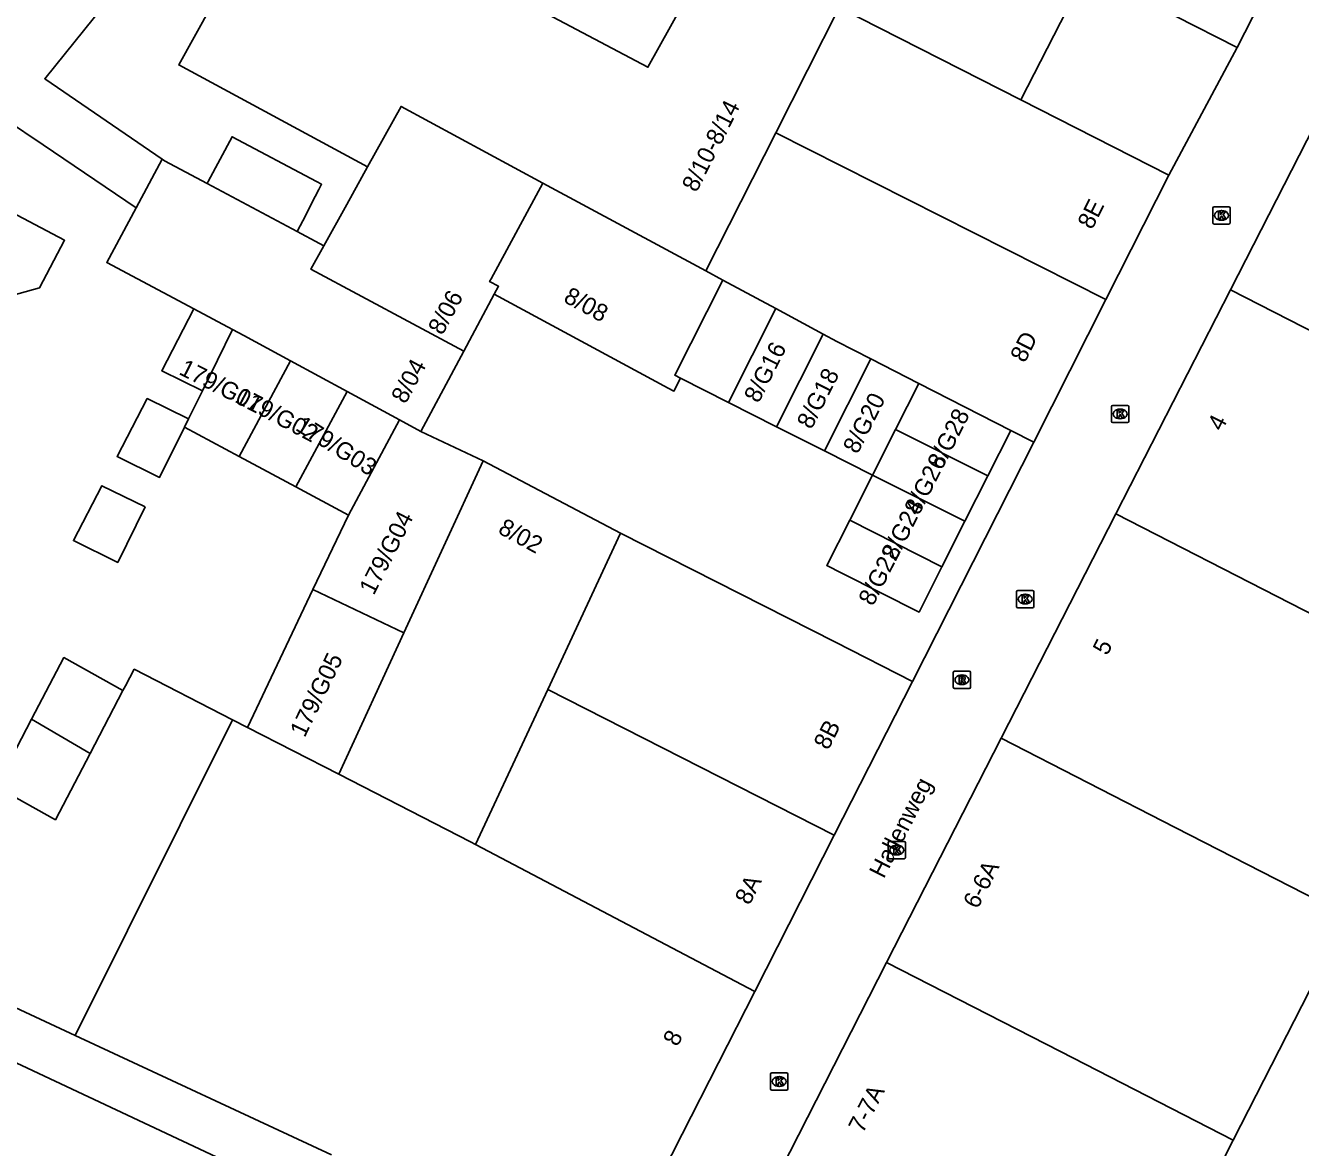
# Model space of a CAD drawing. Extents: x 160356 to 161355, y 381727 to 382845.
# Drawn here: x 160622.2 to 160696, y 382287.6 to 382352.6 of the extents above; entities that cross this region are included whole.
import ezdxf

# ---------------------------------------------------------------- set-up
doc = ezdxf.new("R2010")
doc.units = 0
for name, color, linetype in [('IMGEO_Kolk', 7, 'Continuous'), ('IMGEO_Openbare_ruimte_label', 7, 'Continuous'), ('IMGEO_Pand', 7, 'Continuous'), ('IMGEO_Pand_nummerreeks', 7, 'Continuous'), ('IMGEO_Rijbaan_lokaal_open', 7, 'Continuous'), ('IMGEO_Rioolput', 7, 'Continuous')]:
    doc.layers.add(name, color=color, linetype=linetype)

msp = doc.modelspace()

# ---------------------------------------------------------------- linework, layer by layer
at = {"layer": 'IMGEO_Kolk'}
for p, q in [((160690.913, 382341.181), (160690.913, 382342.033)), ((160690.988, 382342.107), (160691.84, 382342.107)), ((160691.401, 382341.887), (160691.426, 382341.887)), ((160691.914, 382342.033), (160691.914, 382341.181)), ((160691.84, 382341.107), (160690.988, 382341.107)), ((160691.424, 382341.327), (160691.399, 382341.327)), ((160685.043, 382329.685), (160685.043, 382330.537)), ((160685.118, 382330.611), (160685.97, 382330.611)), ((160685.531, 382330.391), (160685.556, 382330.391)), ((160686.044, 382330.537), (160686.044, 382329.685)), ((160685.97, 382329.611), (160685.118, 382329.611)), ((160685.554, 382329.831), (160685.529, 382329.831)), ((160679.547, 382318.968), (160679.547, 382319.82)), ((160679.622, 382319.894), (160680.474, 382319.894)), ((160680.035, 382319.674), (160680.06, 382319.674)), ((160680.548, 382319.82), (160680.548, 382318.968)), ((160680.474, 382318.894), (160679.622, 382318.894)), ((160680.058, 382319.114), (160680.033, 382319.114)), ((160672.115, 382304.442), (160672.115, 382305.294)), ((160672.19, 382305.368), (160673.042, 382305.368)), ((160673.116, 382305.294), (160673.116, 382304.442)), ((160672.626, 382304.588), (160672.601, 382304.588)), ((160672.603, 382305.148), (160672.628, 382305.148)), ((160673.042, 382304.368), (160672.19, 382304.368)), ((160665.386, 382291.97), (160666.238, 382291.97)), ((160665.311, 382291.044), (160665.311, 382291.896)), ((160665.799, 382291.75), (160665.824, 382291.75)), ((160666.312, 382291.896), (160666.312, 382291.044)), ((160666.238, 382290.97), (160665.386, 382290.97)), ((160665.822, 382291.19), (160665.797, 382291.19))]:
    msp.add_line(p, q, dxfattribs=at)
for points in [[(160690.913, 382341.181), (160690.913, 382342.033)], [(160690.988, 382342.107), (160691.84, 382342.107)], [(160691.234, 382341.807), (160691.357, 382341.807), (160691.357, 382341.656), (160691.487, 382341.807), (160691.651, 382341.807), (160691.505, 382341.656), (160691.658, 382341.407), (160691.506, 382341.407), (160691.421, 382341.571), (160691.357, 382341.504), (160691.357, 382341.407), (160691.234, 382341.407), (160691.234, 382341.807)], [(160691.914, 382342.033), (160691.914, 382341.181)], [(160691.84, 382341.107), (160690.988, 382341.107)], [(160685.043, 382329.685), (160685.043, 382330.537)], [(160685.118, 382330.611), (160685.97, 382330.611)], [(160685.364, 382330.311), (160685.487, 382330.311), (160685.487, 382330.16), (160685.617, 382330.311), (160685.781, 382330.311), (160685.635, 382330.16), (160685.788, 382329.911), (160685.636, 382329.911), (160685.551, 382330.075), (160685.487, 382330.008), (160685.487, 382329.911), (160685.364, 382329.911), (160685.364, 382330.311)], [(160686.044, 382330.537), (160686.044, 382329.685)], [(160685.97, 382329.611), (160685.118, 382329.611)], [(160679.547, 382318.968), (160679.547, 382319.82)], [(160679.622, 382319.894), (160680.474, 382319.894)], [(160679.868, 382319.594), (160679.991, 382319.594), (160679.991, 382319.443), (160680.121, 382319.594), (160680.285, 382319.594), (160680.139, 382319.443), (160680.292, 382319.194), (160680.14, 382319.194), (160680.055, 382319.358), (160679.991, 382319.291), (160679.991, 382319.194), (160679.868, 382319.194), (160679.868, 382319.594)], [(160680.548, 382319.82), (160680.548, 382318.968)], [(160680.474, 382318.894), (160679.622, 382318.894)], [(160672.115, 382304.442), (160672.115, 382305.294)], [(160672.19, 382305.368), (160673.042, 382305.368)], [(160673.116, 382305.294), (160673.116, 382304.442)], [(160672.436, 382305.068), (160672.559, 382305.068), (160672.559, 382304.917), (160672.689, 382305.068), (160672.853, 382305.068), (160672.707, 382304.917), (160672.86, 382304.668), (160672.708, 382304.668), (160672.623, 382304.832), (160672.559, 382304.765), (160672.559, 382304.668), (160672.436, 382304.668), (160672.436, 382305.068)], [(160673.042, 382304.368), (160672.19, 382304.368)], [(160665.386, 382291.97), (160666.238, 382291.97)], [(160665.311, 382291.044), (160665.311, 382291.896)], [(160665.632, 382291.67), (160665.755, 382291.67), (160665.755, 382291.519), (160665.885, 382291.67), (160666.049, 382291.67), (160665.903, 382291.519), (160666.056, 382291.27), (160665.904, 382291.27), (160665.819, 382291.434), (160665.755, 382291.367), (160665.755, 382291.27), (160665.632, 382291.27), (160665.632, 382291.67)], [(160666.312, 382291.896), (160666.312, 382291.044)], [(160666.238, 382290.97), (160665.386, 382290.97)]]:
    msp.add_lwpolyline(points, dxfattribs=at)
for centre, start, end in [((160690.99, 382342.031), 91.55205, 178.44795), ((160690.99, 382342.031), 91.55205, 178.44795), ((160691.838, 382342.031), 1.55205, 88.44795), ((160691.838, 382342.031), 1.55205, 88.44795), ((160690.99, 382341.183), 181.55205, 268.44795), ((160690.99, 382341.183), 181.55205, 268.44795), ((160691.838, 382341.183), 271.55205, 358.44795), ((160691.838, 382341.183), 271.55205, 358.44795), ((160685.12, 382330.535), 91.55205, 178.44795), ((160685.12, 382330.535), 91.55205, 178.44795), ((160685.968, 382330.535), 1.55205, 88.44795), ((160685.968, 382330.535), 1.55205, 88.44795), ((160685.12, 382329.687), 181.55205, 268.44795), ((160685.12, 382329.687), 181.55205, 268.44795), ((160685.968, 382329.687), 271.55205, 358.44795), ((160685.968, 382329.687), 271.55205, 358.44795), ((160679.624, 382319.818), 91.55205, 178.44795), ((160679.624, 382319.818), 91.55205, 178.44795), ((160680.472, 382319.818), 1.55205, 88.44795), ((160680.472, 382319.818), 1.55205, 88.44795), ((160679.624, 382318.97), 181.55205, 268.44795), ((160679.624, 382318.97), 181.55205, 268.44795), ((160680.472, 382318.97), 271.55205, 358.44795), ((160680.472, 382318.97), 271.55205, 358.44795), ((160672.192, 382305.292), 91.55205, 178.44795), ((160672.192, 382305.292), 91.55205, 178.44795), ((160673.04, 382305.292), 1.55205, 88.44795), ((160673.04, 382305.292), 1.55205, 88.44795), ((160672.192, 382304.444), 181.55205, 268.44795), ((160672.192, 382304.444), 181.55205, 268.44795), ((160673.04, 382304.444), 271.55205, 358.44795), ((160673.04, 382304.444), 271.55205, 358.44795), ((160665.388, 382291.894), 91.55205, 178.44795), ((160665.388, 382291.894), 91.55205, 178.44795), ((160666.236, 382291.894), 1.55205, 88.44795), ((160666.236, 382291.894), 1.55205, 88.44795), ((160665.388, 382291.046), 181.55205, 268.44795), ((160665.388, 382291.046), 181.55205, 268.44795), ((160666.236, 382291.046), 271.55205, 358.44795), ((160666.236, 382291.046), 271.55205, 358.44795)]:
    msp.add_arc(centre, 0.0765, start, end, dxfattribs=at)
for centre, major_axis, ratio, start_param, end_param in [((160691.4, 382341.607), (-0.387, 0.002), 0.722429, 4.712389, 7.853982), ((160691.425, 382341.607), (-0.39, 0.002), 0.717154, 1.570796, 4.712389), ((160685.53, 382330.111), (-0.387, 0.002), 0.722429, 4.712389, 7.853982), ((160685.555, 382330.111), (-0.39, 0.002), 0.717154, 1.570796, 4.712389), ((160680.034, 382319.394), (-0.387, 0.002), 0.722429, 4.712389, 7.853982), ((160680.059, 382319.394), (-0.39, 0.002), 0.717154, 1.570796, 4.712389), ((160672.602, 382304.868), (-0.387, 0.002), 0.722429, 4.712389, 7.853982), ((160672.627, 382304.868), (-0.39, 0.002), 0.717154, 1.570796, 4.712389), ((160665.798, 382291.47), (-0.387, 0.002), 0.722429, 4.712389, 7.853982), ((160665.823, 382291.47), (-0.39, 0.002), 0.717154, 1.570796, 4.712389)]:
    msp.add_ellipse(centre, major_axis=major_axis, ratio=ratio, start_param=start_param, end_param=end_param, dxfattribs=at)
at = {"layer": 'IMGEO_Pand'}
for points in [[(160701.539, 382369.381), (160692.321, 382351.324)], [(160636.912, 382361.453), (160658.209, 382350.185), (160662.134, 382357.262)], [(160620.575, 382358.765), (160624.464, 382355.622), (160626.739, 382353.783), (160623.295, 382349.521), (160630.093, 382344.853)], [(160683.618, 382355.768), (160679.8, 382348.288)], [(160685.186, 382354.968), (160692.321, 382351.324)], [(160641.98, 382344.417), (160631.054, 382350.321), (160632.92, 382353.698), (160632.777, 382353.808)], [(160669.274, 382353.635), (160665.61, 382346.387)], [(160679.8, 382348.288), (160669.274, 382353.635)], [(160692.321, 382351.324), (160688.36, 382343.941)], [(160691.928, 382337.307), (160698.562, 382350.291)], [(160688.36, 382343.941), (160679.8, 382348.288)], [(160641.98, 382344.417), (160643.923, 382347.92), (160652.13, 382343.469)], [(160628.587, 382342.045), (160623.209, 382345.686), (160621.028, 382347.163)], [(160637.909, 382340.666), (160638.081, 382341), (160638.23, 382341.289), (160638.953, 382342.692), (160639.167, 382343.107), (160639.321, 382343.406), (160639.031, 382343.56), (160634.137, 382346.164), (160632.759, 382343.574), (160632.692, 382343.447)], [(160661.567, 382338.389), (160665.61, 382346.387)], [(160665.61, 382346.387), (160684.72, 382336.736)], [(160628.587, 382342.045), (160630.093, 382344.853)], [(160630.093, 382344.853), (160630.226, 382344.762), (160632.692, 382343.447)], [(160639.445, 382339.847), (160640.775, 382342.243), (160641.98, 382344.417)], [(160688.36, 382343.941), (160684.72, 382336.736)], [(160617.444, 382335.864), (160622.993, 382337.41), (160624.446, 382340.168), (160620.661, 382342.163), (160618.119, 382343.503)], [(160632.692, 382343.447), (160637.909, 382340.666)], [(160652.13, 382343.469), (160649.131, 382337.929), (160649.048, 382337.776), (160649.562, 382337.506), (160649.32, 382337.055)], [(160661.567, 382338.389), (160652.13, 382343.469)], [(160631.925, 382336.191), (160626.887, 382338.877), (160628.587, 382342.045)], [(160637.909, 382340.666), (160639.193, 382339.981), (160639.445, 382339.847)], [(160647.548, 382333.749), (160638.695, 382338.495), (160639.445, 382339.847)], [(160660.095, 382332.182), (160659.761, 382332.351), (160662.544, 382337.863)], [(160662.544, 382337.863), (160661.567, 382338.389)], [(160662.544, 382337.863), (160665.617, 382336.209)], [(160649.32, 382337.055), (160647.548, 382333.749)], [(160660.095, 382332.182), (160659.717, 382331.433), (160659.387, 382331.611), (160649.32, 382337.055)], [(160685.295, 382324.324), (160691.928, 382337.307)], [(160691.928, 382337.307), (160702.035, 382332.128), (160711.982, 382327.032)], [(160684.72, 382336.736), (160680.548, 382328.477)], [(160631.925, 382336.191), (160630.067, 382332.613), (160632.419, 382331.454)], [(160634.165, 382334.996), (160631.925, 382336.191)], [(160665.617, 382336.209), (160662.873, 382330.778)], [(160668.358, 382334.733), (160665.617, 382336.209)], [(160632.419, 382331.454), (160634.165, 382334.996)], [(160637.521, 382333.184), (160634.811, 382334.652), (160634.165, 382334.996)], [(160665.651, 382329.375), (160668.358, 382334.733)], [(160668.358, 382334.733), (160669.152, 382334.306), (160671.12, 382333.298)], [(160647.548, 382333.749), (160645.056, 382329.101)], [(160671.12, 382333.298), (160668.429, 382327.972)], [(160671.12, 382333.298), (160673.89, 382331.879)], [(160634.552, 382327.655), (160637.521, 382333.184)], [(160640.799, 382331.407), (160637.521, 382333.184)], [(160662.873, 382330.778), (160660.095, 382332.182)], [(160673.89, 382331.879), (160672.547, 382329.221)], [(160673.89, 382331.879), (160679.214, 382329.151)], [(160632.419, 382331.454), (160631.614, 382329.821)], [(160637.837, 382325.891), (160640.799, 382331.407)], [(160643.833, 382329.764), (160640.799, 382331.407)], [(160631.614, 382329.821), (160629.227, 382330.998), (160627.486, 382327.647), (160629.945, 382326.435), (160631.385, 382329.356)], [(160665.651, 382329.375), (160662.873, 382330.778)], [(160631.385, 382329.356), (160631.614, 382329.821)], [(160643.833, 382329.764), (160640.877, 382324.259)], [(160645.056, 382329.101), (160643.833, 382329.764)], [(160631.385, 382329.356), (160634.552, 382327.655)], [(160648.676, 382327.393), (160645.056, 382329.101)], [(160668.429, 382327.972), (160665.651, 382329.375)], [(160671.207, 382326.568), (160672.547, 382329.221)], [(160672.547, 382329.221), (160677.887, 382326.524)], [(160679.214, 382329.151), (160677.887, 382326.524)], [(160680.548, 382328.477), (160679.214, 382329.151)], [(160634.552, 382327.655), (160637.837, 382325.891)], [(160644.082, 382317.436), (160648.676, 382327.393)], [(160648.676, 382327.393), (160656.622, 382323.22)], [(160671.207, 382326.568), (160668.429, 382327.972)], [(160629.104, 382324.728), (160626.609, 382325.957), (160624.96, 382322.784), (160627.523, 382321.521), (160629.104, 382324.728)], [(160637.837, 382325.891), (160640.877, 382324.259)], [(160669.893, 382323.967), (160671.207, 382326.568)], [(160676.56, 382323.897), (160671.207, 382326.568)], [(160677.887, 382326.524), (160676.56, 382323.897)], [(160640.877, 382324.259), (160638.823, 382319.943)], [(160675.232, 382321.269), (160673.905, 382318.642), (160669.443, 382320.897), (160668.566, 382321.34), (160669.893, 382323.967)], [(160669.893, 382323.967), (160675.232, 382321.269)], [(160676.56, 382323.897), (160675.232, 382321.269)], [(160678.661, 382311.34), (160685.295, 382324.324)], [(160705.351, 382314.047), (160695.385, 382319.153), (160685.295, 382324.324)], [(160652.413, 382314.17), (160656.622, 382323.22)], [(160656.622, 382323.22), (160669.061, 382316.896), (160673.518, 382314.63)], [(160635.029, 382311.972), (160638.823, 382319.943)], [(160638.823, 382319.943), (160644.082, 382317.436)], [(160644.082, 382317.436), (160640.311, 382309.261)], [(160627.821, 382314.102), (160624.403, 382316.014), (160622.539, 382312.446)], [(160634.167, 382312.414), (160628.474, 382315.335), (160627.968, 382314.382), (160627.821, 382314.102)], [(160625.917, 382310.457), (160627.821, 382314.102)], [(160648.237, 382305.19), (160652.413, 382314.17)], [(160652.413, 382314.17), (160668.997, 382305.738)], [(160673.518, 382314.63), (160668.997, 382305.738)], [(160622.539, 382312.446), (160620.494, 382308.533)], [(160625.917, 382310.457), (160622.539, 382312.446)], [(160625.056, 382294.138), (160634.167, 382312.414)], [(160635.029, 382311.972), (160634.167, 382312.414)], [(160640.311, 382309.261), (160635.029, 382311.972)], [(160672.027, 382298.356), (160678.661, 382311.34)], [(160698.72, 382301.061), (160688.736, 382306.178), (160678.661, 382311.34)], [(160620.494, 382308.533), (160623.912, 382306.621), (160625.917, 382310.457)], [(160648.237, 382305.19), (160647.931, 382305.351), (160640.311, 382309.261)], [(160668.997, 382305.738), (160664.391, 382296.677)], [(160602.684, 382304.568), (160625.056, 382294.138)], [(160664.391, 382296.677), (160648.237, 382305.19)], [(160628.955, 382264.141), (160632.865, 382272.306), (160632.67, 382272.4), (160637.325, 382282.078), (160635.529, 382282.942), (160636.742, 382285.453), (160600.114, 382302.653)], [(160692.089, 382288.076), (160698.72, 382301.061)], [(160665.393, 382285.374), (160672.027, 382298.356)], [(160692.089, 382288.076), (160682.086, 382293.202), (160672.027, 382298.356)], [(160664.391, 382296.677), (160660.19, 382288.413), (160655.407, 382279.006)], [(160625.056, 382294.138), (160639.886, 382287.223)], [(160685.459, 382275.091), (160692.089, 382288.076)]]:
    msp.add_lwpolyline(points, dxfattribs=at)
at = {"layer": 'IMGEO_Rijbaan_lokaal_open'}
msp.add_lwpolyline([(160680.548, 382328.477), (160673.518, 382314.63)], dxfattribs=at)
at = {"layer": 'IMGEO_Rioolput'}
for p, q in [((160675.885, 382314.298), (160675.885, 382315.15)), ((160675.96, 382315.224), (160676.812, 382315.224)), ((160676.373, 382315.004), (160676.398, 382315.004)), ((160676.886, 382315.15), (160676.886, 382314.298)), ((160676.812, 382314.224), (160675.96, 382314.224)), ((160676.396, 382314.444), (160676.371, 382314.444))]:
    msp.add_line(p, q, dxfattribs=at)
for points in [[(160675.885, 382314.298), (160675.885, 382315.15)], [(160675.96, 382315.224), (160676.812, 382315.224)], [(160676.474, 382314.922), (160676.222, 382314.924), (160676.222, 382314.524)], [(160676.4, 382314.843), (160676.346, 382314.843), (160676.346, 382314.762)], [(160676.886, 382315.15), (160676.886, 382314.298)], [(160676.812, 382314.224), (160675.96, 382314.224)], [(160676.222, 382314.524), (160676.346, 382314.524), (160676.346, 382314.686), (160676.357, 382314.686)], [(160676.346, 382314.762), (160676.398, 382314.762)], [(160676.404, 382314.657), (160676.475, 382314.524), (160676.615, 382314.524), (160676.55, 382314.65)]]:
    msp.add_lwpolyline(points, dxfattribs=at)
for centre, radius, start, end in [((160675.962, 382315.148), 0.0765, 91.55205, 178.44795), ((160675.962, 382315.148), 0.0765, 91.55205, 178.44795), ((160676.406, 382314.747), 0.0964, 77.00612, 93.18647), ((160676.42, 382314.804), 0.0378, 276.66336, 79.67722), ((160676.473, 382314.812), 0.109, 350.36119, 89.41601), ((160676.81, 382315.148), 0.0765, 1.55205, 88.44795), ((160676.81, 382315.148), 0.0765, 1.55205, 88.44795), ((160675.962, 382314.3), 0.0765, 181.55205, 268.44795), ((160675.962, 382314.3), 0.0765, 181.55205, 268.44795), ((160676.356, 382314.633), 0.0533, 26.02933, 88.69889), ((160676.382, 382314.951), 0.19, 274.7715, 282.96867), ((160676.471, 382314.812), 0.112, 277.58423, 350.98172), ((160676.455, 382314.597), 0.108, 29.51342, 73.79051), ((160676.81, 382314.3), 0.0765, 271.55205, 358.44795), ((160676.81, 382314.3), 0.0765, 271.55205, 358.44795)]:
    msp.add_arc(centre, radius, start, end, dxfattribs=at)
for centre, major_axis, ratio, start_param, end_param in [((160676.372, 382314.724), (-0.387, 0.002), 0.722429, 4.712389, 7.853982), ((160676.397, 382314.724), (-0.39, 0.002), 0.717154, 1.570796, 4.712389)]:
    msp.add_ellipse(centre, major_axis=major_axis, ratio=ratio, start_param=start_param, end_param=end_param, dxfattribs=at)

# ---------------------------------------------------------------- texts
at = {"layer": 'IMGEO_Openbare_ruimte_label'}
msp.add_text('Hallenweg', height=1, rotation=62.92225, dxfattribs=at).set_placement((160671.861, 382303.168))
at = {"layer": 'IMGEO_Pand_nummerreeks'}
for s, rotation, p in [('8/10-8/14', 63.18255, (160661.019, 382342.892)), ('8E', 63.19688, (160683.919, 382340.74)), ('8/06', 61.61015, (160646.308, 382334.625)), ('8/08', 331.39795, (160653.262, 382336.636)), ('8D', 63.19831, (160680.023, 382333.024)), ('8/G16', 63.1962, (160664.612, 382330.691)), ('8/04', 61.60442, (160644.174, 382330.644)), ('179/G01', 333.11109, (160631.004, 382332.44)), ('8/G18', 63.1962, (160667.671, 382329.173)), ('179/G02', 332.17717, (160634.239, 382330.831)), ('8/G20', 63.19621, (160670.342, 382327.744)), ('8/G28', 63.19773, (160675.221, 382326.836)), ('179/G03', 327.90863, (160637.753, 382329.213)), ('4', 62.91999, (160691.436, 382329.066)), ('8/G26', 63.19773, (160673.892, 382324.205)), ('179/G04', 63.08265, (160642.342, 382319.573)), ('8/G24', 63.19773, (160672.565, 382321.578)), ('8/02', 331.31875, (160649.471, 382323.245)), ('8/G22', 63.19773, (160671.235, 382318.945)), ('5', 62.91828, (160684.797, 382316.082)), ('179/G05', 64.10899, (160638.342, 382311.339)), ('8B', 63.04964, (160668.646, 382310.609)), ('6-6A', 62.91828, (160677.294, 382301.408)), ('8A', 63.05429, (160664.083, 382301.632)), ('8', 63.05401, (160659.921, 382293.444)), ('7-7A', 62.91999, (160670.657, 382288.427))]:
    msp.add_text(s, height=1, rotation=rotation, dxfattribs=at).set_placement(p)

doc.saveas('drawing.dxf')
